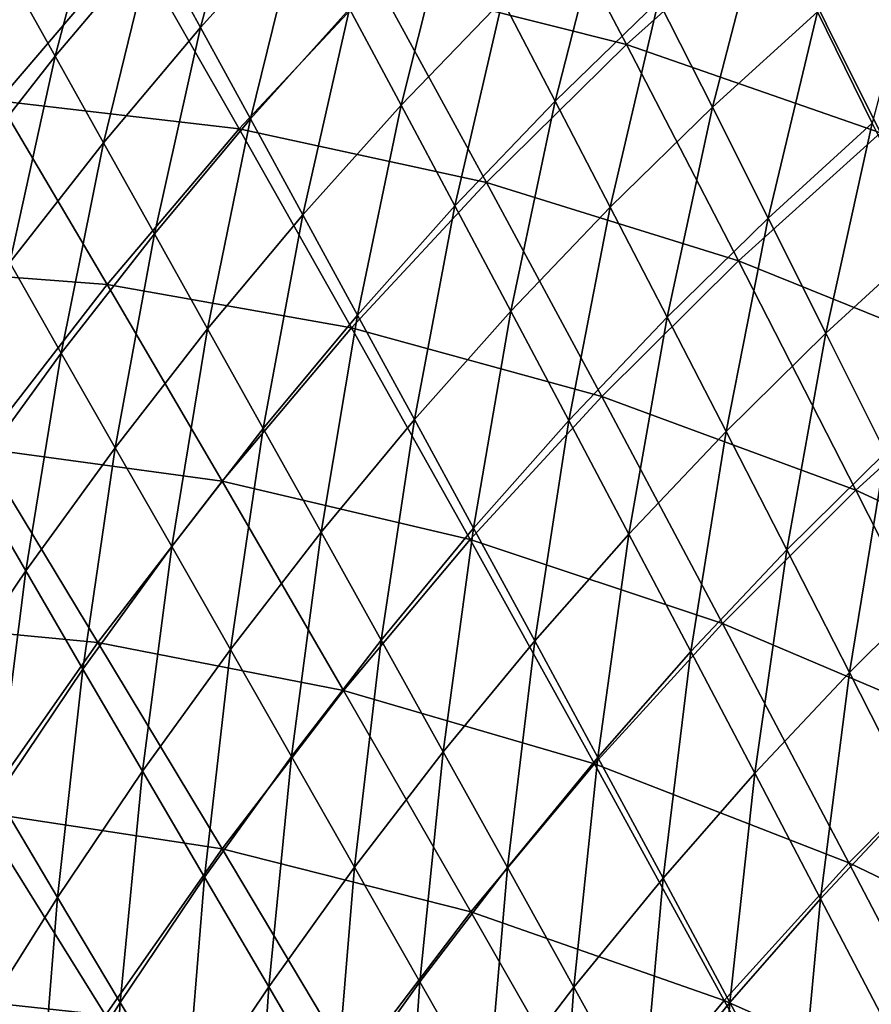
# Model space of a CAD drawing. Header units: millimetres. Extents: x -300 to 300, y -500 to 500.
# Tile 616 of 656: x -198 to -164, y 353 to 393. Entities that reach past the tile are written whole.
import ezdxf

# ---------------------------------------------------------------- set-up
doc = ezdxf.new("R2010")
doc.units = ezdxf.units.MM
doc.header["$LTSCALE"] = 81.481481
doc.layers.add('20', color=7, linetype='CONTINUOUS')
doc.layers.add('22', color=7, linetype='CONTINUOUS')

msp = doc.modelspace()

# ---------------------------------------------------------------- linework, layer by layer
at = {"layer": '20', "color": 7, "linetype": 'CONTINUOUS'}
for points in [[(-183.644, 394.596, 48.512), (-173.559, 392.044, 51.681), (-177.863, 400.235, 48.699), (-183.644, 394.596, 48.512)], [(-173.559, 392.044, 51.681), (-167.682, 397.301, 51.868), (-177.863, 400.235, 48.699), (-173.559, 392.044, 51.681)], [(-173.559, 392.044, 51.681), (-163.289, 388.485, 54.635), (-167.682, 397.301, 51.868), (-173.559, 392.044, 51.681)], [(-163.289, 388.485, 54.635), (-157.336, 393.367, 54.82), (-167.682, 397.301, 51.868), (-163.289, 388.485, 54.635)], [(-198.927, 389.778, 44.942), (-193.487, 396.136, 45.128), (-203.032, 396.661, 41.527), (-198.927, 389.778, 44.942)], [(-198.927, 389.778, 44.942), (-189.203, 388.638, 48.323), (-193.487, 396.136, 45.128), (-198.927, 389.778, 44.942)], [(-189.203, 388.638, 48.323), (-183.644, 394.596, 48.512), (-193.487, 396.136, 45.128), (-189.203, 388.638, 48.323)], [(-189.203, 388.638, 48.323), (-179.218, 386.479, 51.491), (-183.644, 394.596, 48.512), (-189.203, 388.638, 48.323)], [(-179.218, 386.479, 51.491), (-173.559, 392.044, 51.681), (-183.644, 394.596, 48.512), (-179.218, 386.479, 51.491)], [(-179.218, 386.479, 51.491), (-169.028, 383.308, 54.447), (-173.559, 392.044, 51.681), (-179.218, 386.479, 51.491)], [(-169.028, 383.308, 54.447), (-163.289, 388.485, 54.635), (-173.559, 392.044, 51.681), (-169.028, 383.308, 54.447)], [(-204.147, 383.084, 44.755), (-194.544, 382.356, 48.132), (-198.927, 389.778, 44.942), (-204.147, 383.084, 44.755)], [(-194.544, 382.356, 48.132), (-189.203, 388.638, 48.323), (-198.927, 389.778, 44.942), (-194.544, 382.356, 48.132)], [(-194.544, 382.356, 48.132), (-184.662, 380.604, 51.298), (-189.203, 388.638, 48.323), (-194.544, 382.356, 48.132)], [(-184.662, 380.604, 51.298), (-179.218, 386.479, 51.491), (-189.203, 388.638, 48.323), (-184.662, 380.604, 51.298)], [(-169.028, 383.308, 54.447), (-158.689, 379.13, 57.193), (-163.289, 388.485, 54.635), (-169.028, 383.308, 54.447)], [(-184.662, 380.604, 51.298), (-174.556, 377.831, 54.255), (-179.218, 386.479, 51.491), (-184.662, 380.604, 51.298)], [(-174.556, 377.831, 54.255), (-169.028, 383.308, 54.447), (-179.218, 386.479, 51.491), (-174.556, 377.831, 54.255)], [(-199.67, 375.747, 47.939), (-194.544, 382.356, 48.132), (-204.147, 383.084, 44.755), (-199.67, 375.747, 47.939)], [(-174.556, 377.831, 54.255), (-164.281, 374.044, 57.004), (-169.028, 383.308, 54.447), (-174.556, 377.831, 54.255)], [(-164.281, 374.044, 57.004), (-158.689, 379.13, 57.193), (-169.028, 383.308, 54.447), (-164.281, 374.044, 57.004)], [(-199.67, 375.747, 47.939), (-189.894, 374.412, 51.102), (-194.544, 382.356, 48.132), (-199.67, 375.747, 47.939)], [(-189.894, 374.412, 51.102), (-184.662, 380.604, 51.298), (-194.544, 382.356, 48.132), (-189.894, 374.412, 51.102)], [(-189.894, 374.412, 51.102), (-179.875, 372.049, 54.06), (-184.662, 380.604, 51.298), (-189.894, 374.412, 51.102)], [(-179.875, 372.049, 54.06), (-174.556, 377.831, 54.255), (-184.662, 380.604, 51.298), (-179.875, 372.049, 54.06)], [(-164.281, 374.044, 57.004), (-153.893, 369.253, 59.548), (-158.689, 379.13, 57.193), (-164.281, 374.044, 57.004)], [(-179.875, 372.049, 54.06), (-169.669, 368.665, 56.812), (-174.556, 377.831, 54.255), (-179.875, 372.049, 54.06)], [(-169.669, 368.665, 56.812), (-164.281, 374.044, 57.004), (-174.556, 377.831, 54.255), (-169.669, 368.665, 56.812)], [(-204.583, 368.803, 47.744), (-194.916, 367.899, 50.905), (-199.67, 375.747, 47.939), (-204.583, 368.803, 47.744)], [(-194.916, 367.899, 50.905), (-189.894, 374.412, 51.102), (-199.67, 375.747, 47.939), (-194.916, 367.899, 50.905)], [(-194.916, 367.899, 50.905), (-184.988, 365.959, 53.862), (-189.894, 374.412, 51.102), (-194.916, 367.899, 50.905)], [(-184.988, 365.959, 53.862), (-179.875, 372.049, 54.06), (-189.894, 374.412, 51.102), (-184.988, 365.959, 53.862)], [(-169.669, 368.665, 56.812), (-159.329, 364.267, 59.361), (-164.281, 374.044, 57.004), (-169.669, 368.665, 56.812)], [(-159.329, 364.267, 59.361), (-153.893, 369.253, 59.548), (-164.281, 374.044, 57.004), (-159.329, 364.267, 59.361)], [(-184.988, 365.959, 53.862), (-174.854, 362.989, 56.616), (-179.875, 372.049, 54.06), (-184.988, 365.959, 53.862)], [(-174.854, 362.989, 56.616), (-169.669, 368.665, 56.812), (-179.875, 372.049, 54.06), (-174.854, 362.989, 56.616)], [(-199.732, 361.06, 50.707), (-194.916, 367.899, 50.905), (-204.583, 368.803, 47.744), (-199.732, 361.06, 50.707)], [(-174.854, 362.989, 56.616), (-164.567, 358.997, 59.17), (-169.669, 368.665, 56.812), (-174.854, 362.989, 56.616)], [(-164.567, 358.997, 59.17), (-159.329, 364.267, 59.361), (-169.669, 368.665, 56.812), (-164.567, 358.997, 59.17)], [(-199.732, 361.06, 50.707), (-189.898, 359.556, 53.663), (-194.916, 367.899, 50.905), (-199.732, 361.06, 50.707)], [(-189.898, 359.556, 53.663), (-184.988, 365.959, 53.862), (-194.916, 367.899, 50.905), (-189.898, 359.556, 53.663)], [(-189.898, 359.556, 53.663), (-179.84, 357.013, 56.419), (-184.988, 365.959, 53.862), (-189.898, 359.556, 53.663)], [(-179.84, 357.013, 56.419), (-174.854, 362.989, 56.616), (-184.988, 365.959, 53.862), (-179.84, 357.013, 56.419)], [(-164.567, 358.997, 59.17), (-154.182, 353.994, 61.525), (-159.329, 364.267, 59.361), (-164.567, 358.997, 59.17)], [(-179.84, 357.013, 56.419), (-169.61, 353.439, 58.976), (-174.854, 362.989, 56.616), (-179.84, 357.013, 56.419)], [(-169.61, 353.439, 58.976), (-164.567, 358.997, 59.17), (-174.854, 362.989, 56.616), (-169.61, 353.439, 58.976)], [(-204.344, 353.892, 50.507), (-194.608, 352.835, 53.462), (-199.732, 361.06, 50.707), (-204.344, 353.892, 50.507)], [(-194.608, 352.835, 53.462), (-189.898, 359.556, 53.663), (-199.732, 361.06, 50.707), (-194.608, 352.835, 53.462)], [(-194.608, 352.835, 53.462), (-184.629, 350.731, 56.219), (-189.898, 359.556, 53.663), (-194.608, 352.835, 53.462)], [(-184.629, 350.731, 56.219), (-179.84, 357.013, 56.419), (-189.898, 359.556, 53.663), (-184.629, 350.731, 56.219)], [(-169.61, 353.439, 58.976), (-159.262, 348.844, 61.337), (-164.567, 358.997, 59.17), (-169.61, 353.439, 58.976)], [(-159.262, 348.844, 61.337), (-154.182, 353.994, 61.525), (-164.567, 358.997, 59.17), (-159.262, 348.844, 61.337)], [(-184.629, 350.731, 56.219), (-174.46, 347.588, 58.78), (-179.84, 357.013, 56.419), (-184.629, 350.731, 56.219)], [(-174.46, 347.588, 58.78), (-169.61, 353.439, 58.976), (-179.84, 357.013, 56.419), (-174.46, 347.588, 58.78)], [(-199.119, 345.792, 53.261), (-194.608, 352.835, 53.462), (-204.344, 353.892, 50.507), (-199.119, 345.792, 53.261)], [(-174.46, 347.588, 58.78), (-164.155, 343.413, 61.147), (-169.61, 353.439, 58.976), (-174.46, 347.588, 58.78)], [(-164.155, 343.413, 61.147), (-159.262, 348.844, 61.337), (-169.61, 353.439, 58.976), (-164.155, 343.413, 61.147)]]:
    msp.add_3dface(points, dxfattribs=at)
at = {"layer": '22', "color": 7, "linetype": 'CONTINUOUS'}
for points in [[(-192.699, 396.244, 28.931), (-188.635, 400.723, 29.046), (-190.773, 392.733, 30.621), (-192.699, 396.244, 28.931)], [(-190.773, 392.733, 30.621), (-188.635, 400.723, 29.046), (-186.737, 397.198, 30.739), (-190.773, 392.733, 30.621)], [(-198.49, 394.893, 27.09), (-194.526, 399.571, 27.198), (-196.64, 391.578, 28.818), (-198.49, 394.893, 27.09)], [(-196.64, 391.578, 28.818), (-194.526, 399.571, 27.198), (-192.699, 396.244, 28.931), (-196.64, 391.578, 28.818)], [(-184.745, 393.488, 32.387), (-180.617, 397.756, 32.509), (-182.66, 389.596, 33.987), (-184.745, 393.488, 32.387)], [(-182.66, 389.596, 33.987), (-180.617, 397.756, 32.509), (-178.568, 393.845, 34.112), (-182.66, 389.596, 33.987)], [(-178.568, 393.845, 34.112), (-174.353, 397.918, 34.238), (-176.433, 389.753, 35.666), (-178.568, 393.845, 34.112)], [(-176.433, 389.753, 35.666), (-174.353, 397.918, 34.238), (-172.258, 393.805, 35.794), (-176.433, 389.753, 35.666)], [(-172.258, 393.805, 35.794), (-167.961, 397.685, 35.922), (-170.082, 389.511, 37.299), (-172.258, 393.805, 35.794)], [(-170.082, 389.511, 37.299), (-167.961, 397.685, 35.922), (-165.829, 393.37, 37.428), (-170.082, 389.511, 37.299)], [(-190.773, 392.733, 30.621), (-186.737, 397.198, 30.739), (-188.75, 389.039, 32.265), (-190.773, 392.733, 30.621)], [(-188.75, 389.039, 32.265), (-186.737, 397.198, 30.739), (-184.745, 393.488, 32.387), (-188.75, 389.039, 32.265)], [(-165.829, 393.37, 37.428), (-161.455, 397.061, 37.557), (-163.621, 388.873, 38.882), (-165.829, 393.37, 37.428)], [(-196.64, 391.578, 28.818), (-192.699, 396.244, 28.931), (-194.686, 388.081, 30.503), (-196.64, 391.578, 28.818)], [(-194.686, 388.081, 30.503), (-192.699, 396.244, 28.931), (-190.773, 392.733, 30.621), (-194.686, 388.081, 30.503)], [(-200.457, 386.721, 28.707), (-198.49, 394.893, 27.09), (-196.64, 391.578, 28.818), (-200.457, 386.721, 28.707)], [(-182.66, 389.596, 33.987), (-178.568, 393.845, 34.112), (-180.487, 385.525, 35.538), (-182.66, 389.596, 33.987)], [(-180.487, 385.525, 35.538), (-178.568, 393.845, 34.112), (-176.433, 389.753, 35.666), (-180.487, 385.525, 35.538)], [(-176.433, 389.753, 35.666), (-172.258, 393.805, 35.794), (-174.214, 385.481, 37.169), (-176.433, 389.753, 35.666)], [(-174.214, 385.481, 37.169), (-172.258, 393.805, 35.794), (-170.082, 389.511, 37.299), (-174.214, 385.481, 37.169)], [(-188.75, 389.039, 32.265), (-184.745, 393.488, 32.387), (-186.631, 385.167, 33.861), (-188.75, 389.039, 32.265)], [(-186.631, 385.167, 33.861), (-184.745, 393.488, 32.387), (-182.66, 389.596, 33.987), (-186.631, 385.167, 33.861)], [(-170.082, 389.511, 37.299), (-165.829, 393.37, 37.428), (-167.826, 385.038, 38.752), (-170.082, 389.511, 37.299)], [(-167.826, 385.038, 38.752), (-165.829, 393.37, 37.428), (-163.621, 388.873, 38.882), (-167.826, 385.038, 38.752)], [(-194.686, 388.081, 30.503), (-190.773, 392.733, 30.621), (-192.633, 384.406, 32.143), (-194.686, 388.081, 30.503)], [(-192.633, 384.406, 32.143), (-190.773, 392.733, 30.621), (-188.75, 389.039, 32.265), (-192.633, 384.406, 32.143)], [(-200.457, 386.721, 28.707), (-196.64, 391.578, 28.818), (-198.478, 383.241, 30.387), (-200.457, 386.721, 28.707)], [(-198.478, 383.241, 30.387), (-196.64, 391.578, 28.818), (-194.686, 388.081, 30.503), (-198.478, 383.241, 30.387)], [(-180.487, 385.525, 35.538), (-176.433, 389.753, 35.666), (-178.226, 381.279, 37.039), (-180.487, 385.525, 35.538)], [(-178.226, 381.279, 37.039), (-176.433, 389.753, 35.666), (-174.214, 385.481, 37.169), (-178.226, 381.279, 37.039)], [(-186.631, 385.167, 33.861), (-182.66, 389.596, 33.987), (-184.421, 381.121, 35.41), (-186.631, 385.167, 33.861)], [(-184.421, 381.121, 35.41), (-182.66, 389.596, 33.987), (-180.487, 385.525, 35.538), (-184.421, 381.121, 35.41)], [(-174.214, 385.481, 37.169), (-170.082, 389.511, 37.299), (-171.912, 381.035, 38.62), (-174.214, 385.481, 37.169)], [(-171.912, 381.035, 38.62), (-170.082, 389.511, 37.299), (-167.826, 385.038, 38.752), (-171.912, 381.035, 38.62)], [(-192.633, 384.406, 32.143), (-188.75, 389.039, 32.265), (-190.482, 380.557, 33.736), (-192.633, 384.406, 32.143)], [(-190.482, 380.557, 33.736), (-188.75, 389.039, 32.265), (-186.631, 385.167, 33.861), (-190.482, 380.557, 33.736)], [(-167.826, 385.038, 38.752), (-163.621, 388.873, 38.882), (-165.494, 380.391, 40.152), (-167.826, 385.038, 38.752)], [(-165.494, 380.391, 40.152), (-163.621, 388.873, 38.882), (-161.339, 384.198, 40.284), (-165.494, 380.391, 40.152)], [(-198.478, 383.241, 30.387), (-194.686, 388.081, 30.503), (-196.396, 379.587, 32.022), (-198.478, 383.241, 30.387)], [(-196.396, 379.587, 32.022), (-194.686, 388.081, 30.503), (-192.633, 384.406, 32.143), (-196.396, 379.587, 32.022)], [(-184.421, 381.121, 35.41), (-180.487, 385.525, 35.538), (-182.12, 376.902, 36.908), (-184.421, 381.121, 35.41)], [(-182.12, 376.902, 36.908), (-180.487, 385.525, 35.538), (-178.226, 381.279, 37.039), (-182.12, 376.902, 36.908)], [(-178.226, 381.279, 37.039), (-174.214, 385.481, 37.169), (-175.881, 376.861, 38.488), (-178.226, 381.279, 37.039)], [(-175.881, 376.861, 38.488), (-174.214, 385.481, 37.169), (-171.912, 381.035, 38.62), (-175.881, 376.861, 38.488)], [(-190.482, 380.557, 33.736), (-186.631, 385.167, 33.861), (-188.236, 376.536, 35.282), (-190.482, 380.557, 33.736)], [(-188.236, 376.536, 35.282), (-186.631, 385.167, 33.861), (-184.421, 381.121, 35.41), (-188.236, 376.536, 35.282)], [(-171.912, 381.035, 38.62), (-167.826, 385.038, 38.752), (-169.532, 376.418, 40.019), (-171.912, 381.035, 38.62)], [(-169.532, 376.418, 40.019), (-167.826, 385.038, 38.752), (-165.494, 380.391, 40.152), (-169.532, 376.418, 40.019)], [(-196.396, 379.587, 32.022), (-192.633, 384.406, 32.143), (-194.214, 375.763, 33.612), (-196.396, 379.587, 32.022)], [(-194.214, 375.763, 33.612), (-192.633, 384.406, 32.143), (-190.482, 380.557, 33.736), (-194.214, 375.763, 33.612)], [(-165.494, 380.391, 40.152), (-161.339, 384.198, 40.284), (-163.087, 375.573, 41.5), (-165.494, 380.391, 40.152)], [(-200.041, 374.58, 31.902), (-198.478, 383.241, 30.387), (-196.396, 379.587, 32.022), (-200.041, 374.58, 31.902)], [(-188.236, 376.536, 35.282), (-184.421, 381.121, 35.41), (-185.898, 372.347, 36.777), (-188.236, 376.536, 35.282)], [(-185.898, 372.347, 36.777), (-184.421, 381.121, 35.41), (-182.12, 376.902, 36.908), (-185.898, 372.347, 36.777)], [(-182.12, 376.902, 36.908), (-178.226, 381.279, 37.039), (-179.734, 372.515, 38.355), (-182.12, 376.902, 36.908)], [(-179.734, 372.515, 38.355), (-178.226, 381.279, 37.039), (-175.881, 376.861, 38.488), (-179.734, 372.515, 38.355)], [(-175.881, 376.861, 38.488), (-171.912, 381.035, 38.62), (-173.454, 372.275, 39.886), (-175.881, 376.861, 38.488)], [(-173.454, 372.275, 39.886), (-171.912, 381.035, 38.62), (-169.532, 376.418, 40.019), (-173.454, 372.275, 39.886)], [(-194.214, 375.763, 33.612), (-190.482, 380.557, 33.736), (-191.935, 371.771, 35.154), (-194.214, 375.763, 33.612)], [(-191.935, 371.771, 35.154), (-190.482, 380.557, 33.736), (-188.236, 376.536, 35.282), (-191.935, 371.771, 35.154)], [(-169.532, 376.418, 40.019), (-165.494, 380.391, 40.152), (-167.075, 371.632, 41.366), (-169.532, 376.418, 40.019)], [(-167.075, 371.632, 41.366), (-165.494, 380.391, 40.152), (-163.087, 375.573, 41.5), (-167.075, 371.632, 41.366)], [(-200.041, 374.58, 31.902), (-196.396, 379.587, 32.022), (-197.83, 370.782, 33.488), (-200.041, 374.58, 31.902)], [(-197.83, 370.782, 33.488), (-196.396, 379.587, 32.022), (-194.214, 375.763, 33.612), (-197.83, 370.782, 33.488)], [(-185.898, 372.347, 36.777), (-182.12, 376.902, 36.908), (-183.471, 367.993, 38.223), (-185.898, 372.347, 36.777)], [(-183.471, 367.993, 38.223), (-182.12, 376.902, 36.908), (-179.734, 372.515, 38.355), (-183.471, 367.993, 38.223)], [(-179.734, 372.515, 38.355), (-175.881, 376.861, 38.488), (-177.263, 367.963, 39.752), (-179.734, 372.515, 38.355)], [(-177.263, 367.963, 39.752), (-175.881, 376.861, 38.488), (-173.454, 372.275, 39.886), (-177.263, 367.963, 39.752)], [(-191.935, 371.771, 35.154), (-188.236, 376.536, 35.282), (-189.561, 367.614, 36.647), (-191.935, 371.771, 35.154)], [(-189.561, 367.614, 36.647), (-188.236, 376.536, 35.282), (-185.898, 372.347, 36.777), (-189.561, 367.614, 36.647)], [(-173.454, 372.275, 39.886), (-169.532, 376.418, 40.019), (-170.949, 367.524, 41.232), (-173.454, 372.275, 39.886)], [(-170.949, 367.524, 41.232), (-169.532, 376.418, 40.019), (-167.075, 371.632, 41.366), (-170.949, 367.524, 41.232)], [(-197.83, 370.782, 33.488), (-194.214, 375.763, 33.612), (-195.519, 366.821, 35.026), (-197.83, 370.782, 33.488)], [(-195.519, 366.821, 35.026), (-194.214, 375.763, 33.612), (-191.935, 371.771, 35.154), (-195.519, 366.821, 35.026)], [(-167.075, 371.632, 41.366), (-163.087, 375.573, 41.5), (-164.544, 366.681, 42.662), (-167.075, 371.632, 41.366)], [(-164.544, 366.681, 42.662), (-163.087, 375.573, 41.5), (-160.609, 370.587, 42.796), (-164.544, 366.681, 42.662)], [(-201.33, 365.613, 33.364), (-200.041, 374.58, 31.902), (-197.83, 370.782, 33.488), (-201.33, 365.613, 33.364)], [(-189.561, 367.614, 36.647), (-185.898, 372.347, 36.777), (-187.096, 363.295, 38.09), (-189.561, 367.614, 36.647)], [(-187.096, 363.295, 38.09), (-185.898, 372.347, 36.777), (-183.471, 367.993, 38.223), (-187.096, 363.295, 38.09)], [(-183.471, 367.993, 38.223), (-179.734, 372.515, 38.355), (-180.958, 363.478, 39.617), (-183.471, 367.993, 38.223)], [(-180.958, 363.478, 39.617), (-179.734, 372.515, 38.355), (-177.263, 367.963, 39.752), (-180.958, 363.478, 39.617)], [(-177.263, 367.963, 39.752), (-173.454, 372.275, 39.886), (-174.71, 363.249, 41.097), (-177.263, 367.963, 39.752)], [(-174.71, 363.249, 41.097), (-173.454, 372.275, 39.886), (-170.949, 367.524, 41.232), (-174.71, 363.249, 41.097)], [(-195.519, 366.821, 35.026), (-191.935, 371.771, 35.154), (-193.111, 362.698, 36.516), (-195.519, 366.821, 35.026)], [(-193.111, 362.698, 36.516), (-191.935, 371.771, 35.154), (-189.561, 367.614, 36.647), (-193.111, 362.698, 36.516)], [(-170.949, 367.524, 41.232), (-167.075, 371.632, 41.366), (-168.367, 362.612, 42.527), (-170.949, 367.524, 41.232)], [(-168.367, 362.612, 42.527), (-167.075, 371.632, 41.366), (-164.544, 366.681, 42.662), (-168.367, 362.612, 42.527)], [(-201.33, 365.613, 33.364), (-197.83, 370.782, 33.488), (-198.989, 361.684, 34.899), (-201.33, 365.613, 33.364)], [(-198.989, 361.684, 34.899), (-197.83, 370.782, 33.488), (-195.519, 366.821, 35.026), (-198.989, 361.684, 34.899)], [(-164.544, 366.681, 42.662), (-160.609, 370.587, 42.796), (-161.941, 361.57, 43.906), (-164.544, 366.681, 42.662)], [(-187.096, 363.295, 38.09), (-183.471, 367.993, 38.223), (-184.542, 358.818, 39.482), (-187.096, 363.295, 38.09)], [(-184.542, 358.818, 39.482), (-183.471, 367.993, 38.223), (-180.958, 363.478, 39.617), (-184.542, 358.818, 39.482)], [(-180.958, 363.478, 39.617), (-177.263, 367.963, 39.752), (-178.361, 358.803, 40.961), (-180.958, 363.478, 39.617)], [(-178.361, 358.803, 40.961), (-177.263, 367.963, 39.752), (-174.71, 363.249, 41.097), (-178.361, 358.803, 40.961)], [(-193.111, 362.698, 36.516), (-189.561, 367.614, 36.647), (-190.609, 358.417, 37.957), (-193.111, 362.698, 36.516)], [(-190.609, 358.417, 37.957), (-189.561, 367.614, 36.647), (-187.096, 363.295, 38.09), (-190.609, 358.417, 37.957)], [(-174.71, 363.249, 41.097), (-170.949, 367.524, 41.232), (-172.079, 358.377, 42.391), (-174.71, 363.249, 41.097)], [(-172.079, 358.377, 42.391), (-170.949, 367.524, 41.232), (-168.367, 362.612, 42.527), (-172.079, 358.377, 42.391)], [(-198.989, 361.684, 34.899), (-195.519, 366.821, 35.026), (-196.548, 357.599, 36.386), (-198.989, 361.684, 34.899)], [(-196.548, 357.599, 36.386), (-195.519, 366.821, 35.026), (-193.111, 362.698, 36.516), (-196.548, 357.599, 36.386)], [(-168.367, 362.612, 42.527), (-164.544, 366.681, 42.662), (-165.71, 357.541, 43.771), (-168.367, 362.612, 42.527)], [(-165.71, 357.541, 43.771), (-164.544, 366.681, 42.662), (-161.941, 361.57, 43.906), (-165.71, 357.541, 43.771)], [(-190.609, 358.417, 37.957), (-187.096, 363.295, 38.09), (-188.015, 353.982, 39.348), (-190.609, 358.417, 37.957)], [(-188.015, 353.982, 39.348), (-187.096, 363.295, 38.09), (-184.542, 358.818, 39.482), (-188.015, 353.982, 39.348)], [(-184.542, 358.818, 39.482), (-180.958, 363.478, 39.617), (-181.902, 354.186, 40.825), (-184.542, 358.818, 39.482)], [(-181.902, 354.186, 40.825), (-180.958, 363.478, 39.617), (-178.361, 358.803, 40.961), (-181.902, 354.186, 40.825)], [(-178.361, 358.803, 40.961), (-174.71, 363.249, 41.097), (-175.682, 353.974, 42.255), (-178.361, 358.803, 40.961)], [(-175.682, 353.974, 42.255), (-174.71, 363.249, 41.097), (-172.079, 358.377, 42.391), (-175.682, 353.974, 42.255)], [(-196.548, 357.599, 36.386), (-193.111, 362.698, 36.516), (-194.011, 353.358, 37.824), (-196.548, 357.599, 36.386)], [(-194.011, 353.358, 37.824), (-193.111, 362.698, 36.516), (-190.609, 358.417, 37.957), (-194.011, 353.358, 37.824)], [(-172.079, 358.377, 42.391), (-168.367, 362.612, 42.527), (-169.372, 353.349, 43.635), (-172.079, 358.377, 42.391)], [(-169.372, 353.349, 43.635), (-168.367, 362.612, 42.527), (-165.71, 357.541, 43.771), (-169.372, 353.349, 43.635)], [(-199.874, 352.313, 36.256), (-198.989, 361.684, 34.899), (-196.548, 357.599, 36.386), (-199.874, 352.313, 36.256)], [(-165.71, 357.541, 43.771), (-161.941, 361.57, 43.906), (-162.983, 352.315, 44.963), (-165.71, 357.541, 43.771)], [(-188.015, 353.982, 39.348), (-184.542, 358.818, 39.482), (-185.334, 349.394, 40.689), (-188.015, 353.982, 39.348)], [(-185.334, 349.394, 40.689), (-184.542, 358.818, 39.482), (-181.902, 354.186, 40.825), (-185.334, 349.394, 40.689)], [(-181.902, 354.186, 40.825), (-178.361, 358.803, 40.961), (-179.178, 349.401, 42.118), (-181.902, 354.186, 40.825)], [(-179.178, 349.401, 42.118), (-178.361, 358.803, 40.961), (-175.682, 353.974, 42.255), (-179.178, 349.401, 42.118)], [(-194.011, 353.358, 37.824), (-190.609, 358.417, 37.957), (-191.38, 348.966, 39.213), (-194.011, 353.358, 37.824)], [(-191.38, 348.966, 39.213), (-190.609, 358.417, 37.957), (-188.015, 353.982, 39.348), (-191.38, 348.966, 39.213)], [(-175.682, 353.974, 42.255), (-172.079, 358.377, 42.391), (-172.926, 348.991, 43.498), (-175.682, 353.974, 42.255)], [(-172.926, 348.991, 43.498), (-172.079, 358.377, 42.391), (-169.372, 353.349, 43.635), (-172.926, 348.991, 43.498)], [(-199.874, 352.313, 36.256), (-196.548, 357.599, 36.386), (-197.304, 348.116, 37.691), (-199.874, 352.313, 36.256)], [(-197.304, 348.116, 37.691), (-196.548, 357.599, 36.386), (-194.011, 353.358, 37.824), (-197.304, 348.116, 37.691)], [(-169.372, 353.349, 43.635), (-165.71, 357.541, 43.771), (-166.591, 348.169, 44.827), (-169.372, 353.349, 43.635)], [(-166.591, 348.169, 44.827), (-165.71, 357.541, 43.771), (-162.983, 352.315, 44.963), (-166.591, 348.169, 44.827)], [(-191.38, 348.966, 39.213), (-188.015, 353.982, 39.348), (-188.659, 344.426, 40.552), (-191.38, 348.966, 39.213)], [(-188.659, 344.426, 40.552), (-188.015, 353.982, 39.348), (-185.334, 349.394, 40.689), (-188.659, 344.426, 40.552)], [(-185.334, 349.394, 40.689), (-181.902, 354.186, 40.825), (-182.567, 344.657, 41.98), (-185.334, 349.394, 40.689)], [(-182.567, 344.657, 41.98), (-181.902, 354.186, 40.825), (-179.178, 349.401, 42.118), (-182.567, 344.657, 41.98)], [(-179.178, 349.401, 42.118), (-175.682, 353.974, 42.255), (-176.374, 344.467, 43.36), (-179.178, 349.401, 42.118)], [(-176.374, 344.467, 43.36), (-175.682, 353.974, 42.255), (-172.926, 348.991, 43.498), (-176.374, 344.467, 43.36)], [(-197.304, 348.116, 37.691), (-194.011, 353.358, 37.824), (-194.637, 343.771, 39.078), (-197.304, 348.116, 37.691)], [(-194.637, 343.771, 39.078), (-194.011, 353.358, 37.824), (-191.38, 348.966, 39.213), (-194.637, 343.771, 39.078)], [(-172.926, 348.991, 43.498), (-169.372, 353.349, 43.635), (-170.094, 343.86, 44.691), (-172.926, 348.991, 43.498)], [(-170.094, 343.86, 44.691), (-169.372, 353.349, 43.635), (-166.591, 348.169, 44.827), (-170.094, 343.86, 44.691)]]:
    msp.add_3dface(points, dxfattribs=at)

doc.saveas('drawing.dxf')
